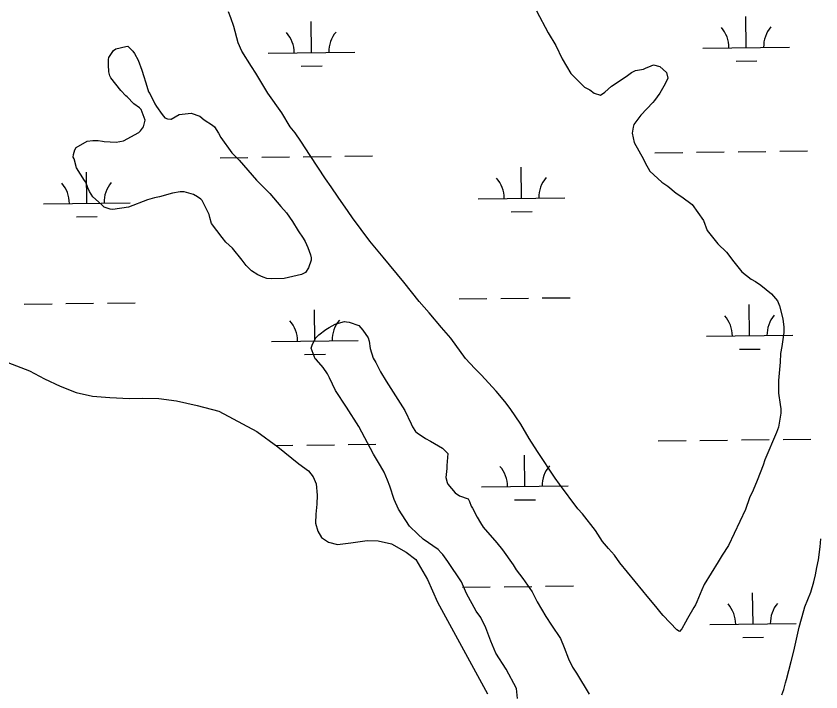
# Model space of a CAD drawing. Extents: x 3683613 to 3738215, y 469626 to 495384.
# Drawn here: x 3712831 to 3713760, y 476452 to 477232 of the extents above; entities that cross this region are included whole.
import ezdxf

# ---------------------------------------------------------------- set-up
doc = ezdxf.new("R2010")
doc.units = 0
for name, color, linetype in [('V-SITE-VEGE', 7, 'Continuous'), ('V-TOPO-SHOR', 7, 'Continuous'), ('V-WETL-SWMP', 7, 'Continuous')]:
    doc.layers.add(name, color=color, linetype=linetype)

msp = doc.modelspace()

# ---------------------------------------------------------------- linework, layer by layer
at = {"layer": 'V-SITE-VEGE'}
for p, q in [((3713758.7, 476619.3), (3713759.62, 476628.65)), ((3713756.58, 476604.28), (3713758.7, 476619.3)), ((3713754.92, 476595.42), (3713756.58, 476604.28)), ((3713751.34, 476579.16), (3713753.25, 476587.29)), ((3713753.25, 476587.29), (3713754.92, 476595.42)), ((3713747.73, 476567.08), (3713751.34, 476579.16)), ((3713740.95, 476550.31), (3713747.73, 476567.08)), ((3713739.75, 476546.12), (3713740.95, 476550.31)), ((3713734.47, 476526.65), (3713739.75, 476546.12)), ((3713728.25, 476499.06), (3713734.47, 476526.65)), ((3713725.38, 476487.24), (3713728.25, 476499.06)), ((3713719.87, 476466.29), (3713725.38, 476487.24)), ((3713718.66, 476462.35), (3713719.87, 476466.29)), ((3713716.74, 476454.71), (3713718.66, 476462.35)), ((3713714.57, 476448.79), (3713716.74, 476454.71))]:
    msp.add_line(p, q, dxfattribs=at)
for points in [[(3713592.66, 477027.74), (3713598.83, 477023.36), (3713610.95, 477014.58), (3713623.86, 476995.98), (3713628.12, 476984.69), (3713640.76, 476969.28), (3713650.42, 476959.5), (3713658.86, 476948.49), (3713668.28, 476936.99), (3713679.16, 476928.21), (3713684.1, 476925.54), (3713690.27, 476921.39), (3713702.64, 476911.39), (3713709.34, 476903.32), (3713711.83, 476897.43), (3713715.62, 476882.45), (3713716.67, 476872.87), (3713716.71, 476866.72), (3713714.61, 476850.47), (3713712.94, 476842.59), (3713712.51, 476832.5), (3713710.44, 476811.33), (3713710.48, 476805.43), (3713710.78, 476796.82), (3713712.35, 476783.79), (3713713.12, 476778.63), (3713713.4, 476773.72), (3713710.55, 476757.71), (3713708.38, 476751.54), (3713694.81, 476719.97), (3713692.89, 476713.56), (3713685.87, 476696.05), (3713681.27, 476684.95), (3713677.15, 476676.07), (3713672.56, 476662.51), (3713652.92, 476621.06), (3713645.61, 476609.69), (3713640.99, 476602.28), (3713624.93, 476576.1), (3713622.26, 476569.94), (3713616.45, 476555.88), (3713614.75, 476552.42), (3713613.05, 476549.46), (3713605.51, 476536.86), (3713603.32, 476532.67), (3713598.95, 476524.77), (3713596.51, 476521.8), (3713593.3, 476523.5), (3713577.45, 476540.12), (3713575.21, 476543.06), (3713569.02, 476550.4), (3713559.1, 476562.63), (3713553.89, 476568.74), (3713527.35, 476601.04), (3713521.15, 476609.85), (3713514.45, 476617.68), (3713507.52, 476625.5), (3713499.31, 476638.24), (3713484.18, 476657.57), (3713478.98, 476663.44), (3713457.88, 476691.83), (3713452.91, 476698.69), (3713432.29, 476729.54), (3713422.85, 476744.48), (3713413.14, 476761.14), (3713400.97, 476779.02), (3713394.77, 476787.34), (3713384.6, 476799.08), (3713367.26, 476817.91), (3713360.08, 476825.24), (3713349.18, 476836.73), (3713332.54, 476860.23), (3713321.64, 476872.46), (3713307.5, 476889.58), (3713295.85, 476902.79), (3713278.24, 476925.05), (3713254.44, 476953.92), (3713239.06, 476972.26), (3713218.72, 476999.19), (3713214, 477006.29), (3713202.32, 477023.18), (3713194.13, 477034.93), (3713187.67, 477044), (3713170.03, 477070.93), (3713159.34, 477087.59), (3713152.88, 477097.39), (3713146.93, 477104.23), (3713137.23, 477120.16), (3713121.09, 477142.93), (3713107.41, 477166.2), (3713102.44, 477173.8), (3713091.25, 477191.68), (3713086.76, 477201.24), (3713081.96, 477220.15), (3713078.45, 477229.96), (3713075.7, 477236.83)], [(3713431.38, 477237.97), (3713444.58, 477212.72), (3713453.53, 477198.02), (3713461.01, 477182.57), (3713470.96, 477165.91), (3713486.56, 477150.03), (3713492.73, 477146.87), (3713497.93, 477142.97), (3713505.32, 477140.56), (3713509.97, 477144.28), (3713517.8, 477150.97), (3713534.7, 477162.16), (3713541.06, 477166.87), (3713545.72, 477169.11), (3713554.81, 477170.65), (3713557.26, 477171.9), (3713563.64, 477174.65), (3713566.34, 477175.65), (3713573.73, 477173.73), (3713581.15, 477166.89), (3713582.67, 477160.26), (3713580.98, 477156.07), (3713578.31, 477151.13), (3713573.44, 477143.23), (3713567.59, 477134.58), (3713565.64, 477132.1), (3713551.72, 477117.5), (3713543.67, 477106.87), (3713542.71, 477103.91), (3713541.77, 477097.02), (3713544.06, 477086.21), (3713554.76, 477066.85), (3713556.51, 477062.68), (3713561.99, 477053.12), (3713575.85, 477040.18), (3713582.76, 477035.55), (3713592.66, 477027.74)], [(3713087.91, 477065.72), (3713108.23, 477042.48), (3713111.45, 477039.06), (3713123.58, 477027.09), (3713135.98, 477012.41), (3713142.67, 477004.83), (3713149.63, 476994.79), (3713156.09, 476984.26), (3713162.05, 476975.69), (3713164.29, 476972.02), (3713167.29, 476964.9), (3713170.3, 476956.31), (3713171.3, 476953.12), (3713171.32, 476950.41), (3713168.18, 476941.54), (3713164.53, 476936.1), (3713160.12, 476933.86), (3713139.98, 476929.05), (3713125.71, 476928.71), (3713119.81, 476929.16), (3713115.86, 476930.61), (3713109.7, 476933.28), (3713102.29, 476937.9), (3713096.09, 476944.26), (3713091.63, 476950.13), (3713080.22, 476964.08), (3713072.79, 476971.16), (3713068.33, 476976.3), (3713056.17, 476992.45), (3713054.16, 476999.57), (3713053.4, 477003.01), (3713045.42, 477019.19), (3713043.69, 477020.66), (3713039.98, 477023.34), (3713035.53, 477026.26), (3713024.69, 477029.14), (3713019.77, 477029.1), (3713010.93, 477027.57), (3712996.19, 477023.54), (3712990.3, 477022.27), (3712982.19, 477020), (3712960.36, 477011.49), (3712942.18, 477008.91), (3712939.22, 477009.14), (3712932.32, 477011.55), (3712929.1, 477014.73), (3712919.2, 477023.52), (3712915.23, 477029.64), (3712913.48, 477033.81), (3712911.22, 477040.19), (3712909.48, 477042.39), (3712900.29, 477056.85), (3712897.52, 477067.16), (3712896.52, 477069.36), (3712896.74, 477072.32), (3712898.43, 477077.49), (3712899.89, 477080.21), (3712912.63, 477087.67), (3712919.27, 477088.46), (3712925.17, 477088.25), (3712930.34, 477087.54), (3712932.31, 477087.07), (3712946.09, 477086.42), (3712954.69, 477088.2), (3712972.08, 477097.66), (3712974.04, 477099.64), (3712977.46, 477104.09), (3712979.62, 477111.98), (3712974.86, 477124.24), (3712973.13, 477125.95), (3712966.46, 477130.59), (3712958.78, 477138.65), (3712957.29, 477140.12), (3712951.59, 477146.23), (3712939.94, 477160.66), (3712938.94, 477162.87), (3712937.68, 477167.78), (3712937.38, 477175.9), (3712937.09, 477181.8), (3712937.57, 477184.02), (3712942.93, 477192.41), (3712945.86, 477194.16), (3712957.16, 477196.94), (3712959.62, 477197.44), (3712965.31, 477191.58), (3712967.3, 477188.64), (3712971.29, 477181.29), (3712975.54, 477169.51), (3712978.06, 477162.15), (3712979.82, 477156.26), (3712982.83, 477147.42), (3712983.58, 477144.72), (3712984.83, 477142.51), (3712990.81, 477130.75), (3712992.55, 477127.81), (3712999.25, 477118.5), (3713002.23, 477114.59), (3713005.19, 477113.38), (3713009.37, 477113.16), (3713009.62, 477112.92), (3713018.69, 477118.39)], [(3713018.69, 477118.39), (3713032.7, 477119.96), (3713042.8, 477116.58), (3713047.75, 477112.43), (3713057.39, 477106.1), (3713059.61, 477104.15), (3713064.09, 477096.79), (3713066.83, 477091.89), (3713079.74, 477074.02), (3713083.7, 477070.12), (3713087.91, 477065.72)], [(3713175.77, 476836.56), (3713171.01, 476848.83), (3713172.22, 476852.28), (3713176.35, 476860.42), (3713180.01, 476864.14), (3713188.09, 476870.09), (3713192.01, 476872.58), (3713198.87, 476876.31), (3713202.8, 476877.57), (3713209.67, 476879.34), (3713212.14, 476879.11), (3713215.09, 476878.63), (3713226.18, 476875.02), (3713230.65, 476869.64), (3713237.1, 476860.83), (3713238.11, 476856.9), (3713239.15, 476848.54), (3713242.91, 476837.25), (3713245.65, 476832.35), (3713251.14, 476821.32), (3713257.6, 476810.54), (3713279.47, 476776.98), (3713286.71, 476761.54), (3713288.21, 476758.1), (3713291.69, 476752.71), (3713293.67, 476751), (3713303.06, 476744.67), (3713308.73, 476741.51), (3713313.43, 476738.59), (3713322.81, 476733.49), (3713328.75, 476727.13), (3713327.86, 476713.35), (3713327.88, 476709.91), (3713326.72, 476699.57), (3713328.24, 476693.68), (3713328.99, 476691.71), (3713337.42, 476681.68), (3713342.36, 476678.27), (3713352.22, 476674.9), (3713353.96, 476671.71), (3713355.97, 476666.56), (3713357.21, 476664.11), (3713362.94, 476653.81), (3713366.67, 476647.2), (3713369.66, 476642.3), (3713385.52, 476624.2), (3713391.97, 476615.88), (3713404.39, 476598.5), (3713407.86, 476592.86), (3713415.31, 476582.83), (3713426.24, 476567.4), (3713432.22, 476555.88)], [(3713409.34, 476444.55), (3713408.04, 476456.1), (3713396.33, 476478.41), (3713384.4, 476496.78), (3713380.4, 476505.85), (3713378.4, 476510.76), (3713372.89, 476525.97), (3713366.91, 476537.74), (3713361.45, 476545.08), (3713350.49, 476565.67), (3713344.74, 476578.92), (3713328.84, 476602.42), (3713323.13, 476610.5), (3713321.4, 476612.46), (3713317.68, 476616.37), (3713300.39, 476628.31), (3713294.44, 476634.17), (3713284.79, 476643.21), (3713271.87, 476662.8), (3713267.12, 476674.08), (3713261.85, 476689.3), (3713259.1, 476696.41), (3713255.35, 476705.49), (3713251.12, 476713.09), (3713243.16, 476726.32), (3713226.22, 476758.43), (3713212.05, 476780.47), (3713199.13, 476800.06), (3713192.39, 476814.53), (3713189.91, 476818.94), (3713184.94, 476826.54), (3713177.25, 476835.09), (3713175.77, 476836.56)], [(3713432.22, 476555.88), (3713441.92, 476538.98), (3713448.63, 476529.18), (3713459.06, 476513.51), (3713463.31, 476503.45), (3713468.32, 476490.2), (3713472.81, 476480.64), (3713477.29, 476473.54), (3713491.96, 476449.28)]]:
    msp.add_lwpolyline(points, dxfattribs=at)
at = {"layer": 'V-TOPO-SHOR'}
for points in [[(3712821.09, 476832.15), (3712846.07, 476822.43), (3712863.53, 476813.45), (3712881.39, 476804.87), (3712900.03, 476797.49), (3712918.64, 476793.26), (3712938.82, 476791.82), (3712961.38, 476790.79), (3712976.4, 476790.89), (3712995.39, 476790.62), (3713015.58, 476787.99), (3713039.74, 476782.62), (3713064.7, 476776.07), (3713108.37, 476752.63), (3713132.61, 476735), (3713156.87, 476715.39), (3713168, 476707.16), (3713173.59, 476700.08), (3713176.81, 476692.19), (3713178.08, 476679.15), (3713177.75, 476668.86), (3713176.65, 476656.99), (3713176.32, 476646.7), (3713178.76, 476637.62)], [(3713178.76, 476637.62), (3713183.16, 476630.14), (3713191.11, 476624.66), (3713201.41, 476621.96), (3713216.82, 476624.04), (3713235.78, 476626.94), (3713248.44, 476626.23), (3713263.89, 476622.78), (3713280.96, 476613.4), (3713292.1, 476604.78), (3713305.3, 476581.93), (3713316.95, 476555.51), (3713374.62, 476449.91)]]:
    msp.add_lwpolyline(points, dxfattribs=at)
at = {"layer": 'V-WETL-SWMP'}
for p, q in [((3713673.44, 477195.65), (3713673.02, 477231.64)), ((3713171.56, 477189.81), (3713171.15, 477225.8)), ((3713121.57, 477189.23), (3713221.56, 477190.39)), ((3713623.44, 477195.07), (3713723.44, 477196.23)), ((3713159.74, 477174.24), (3713183.74, 477174.52)), ((3713661.62, 477180.08), (3713685.62, 477180.36)), ((3713114.12, 477069.06), (3713146.12, 477069.43)), ((3713162.12, 477069.62), (3713194.12, 477069.99)), ((3713210.12, 477070.18), (3713242.11, 477070.55)), ((3713568, 477074.34), (3713600, 477074.71)), ((3713616, 477074.9), (3713647.99, 477075.27)), ((3713663.99, 477075.46), (3713695.99, 477075.83)), ((3713711.99, 477076.02), (3713743.99, 477076.39)), ((3713066.12, 477068.5), (3713098.12, 477068.87)), ((3712912.13, 477015.96), (3712911.71, 477051.96)), ((3713414.01, 477021.8), (3713413.59, 477057.8)), ((3712862.14, 477015.38), (3712962.13, 477016.55)), ((3713364.01, 477021.22), (3713464, 477022.39)), ((3713402.19, 477006.23), (3713426.19, 477006.51)), ((3712900.31, 477000.39), (3712924.31, 477000.67)), ((3713341.95, 476905.53), (3713373.95, 476905.9)), ((3713389.94, 476906.08), (3713421.94, 476906.46)), ((3713437.94, 476906.64), (3713469.94, 476907.01)), ((3712840.07, 476899.69), (3712872.07, 476900.06)), ((3712888.07, 476900.24), (3712920.07, 476900.62)), ((3712936.07, 476900.8), (3712968.07, 476901.17)), ((3713175.44, 476857.15), (3713175.02, 476893.15)), ((3713677.31, 476862.99), (3713676.89, 476898.99)), ((3713125.44, 476856.57), (3713225.43, 476857.74)), ((3713627.31, 476862.41), (3713727.31, 476863.58)), ((3713665.49, 476847.42), (3713689.49, 476847.7)), ((3713163.62, 476841.58), (3713187.61, 476841.86)), ((3712821.09, 476832.15), (3712846.07, 476822.43)), ((3712846.07, 476822.43), (3712863.53, 476813.45)), ((3712863.53, 476813.45), (3712881.39, 476804.87)), ((3712881.39, 476804.87), (3712900.03, 476797.49)), ((3712900.03, 476797.49), (3712918.64, 476793.26)), ((3712918.64, 476793.26), (3712938.82, 476791.82)), ((3712938.82, 476791.82), (3712961.38, 476790.79)), ((3712961.38, 476790.79), (3712976.4, 476790.89)), ((3712976.4, 476790.89), (3712995.39, 476790.62)), ((3712995.39, 476790.62), (3713015.58, 476787.99)), ((3713015.58, 476787.99), (3713039.74, 476782.62)), ((3713039.74, 476782.62), (3713064.7, 476776.06)), ((3713064.7, 476776.06), (3713108.37, 476752.63)), ((3713108.37, 476752.63), (3713132.61, 476735)), ((3713130.48, 476736.55), (3713149.99, 476736.78)), ((3713132.61, 476735), (3713156.87, 476715.39)), ((3713165.99, 476736.97), (3713197.99, 476737.34)), ((3713213.99, 476737.52), (3713245.98, 476737.9)), ((3713571.87, 476741.69), (3713603.87, 476742.06)), ((3713619.87, 476742.25), (3713651.86, 476742.62)), ((3713667.86, 476742.81), (3713699.86, 476743.18)), ((3713715.86, 476743.36), (3713747.86, 476743.74)), ((3713417.88, 476689.15), (3713417.46, 476725.15)), ((3713156.87, 476715.39), (3713168, 476707.16)), ((3713168, 476707.16), (3713173.59, 476700.08)), ((3713173.59, 476700.08), (3713176.8, 476692.19)), ((3713176.8, 476692.19), (3713178.08, 476679.15)), ((3713367.88, 476688.57), (3713467.88, 476689.73)), ((3713178.08, 476679.15), (3713177.75, 476668.86)), ((3713406.06, 476673.58), (3713430.06, 476673.86)), ((3713177.75, 476668.86), (3713176.65, 476656.99)), ((3713176.65, 476656.99), (3713176.32, 476646.7)), ((3713176.32, 476646.7), (3713178.76, 476637.62)), ((3713178.76, 476637.62), (3713183.16, 476630.14)), ((3713183.16, 476630.14), (3713191.11, 476624.66)), ((3713191.11, 476624.66), (3713201.41, 476621.96)), ((3713201.41, 476621.96), (3713216.82, 476624.04)), ((3713216.82, 476624.04), (3713235.78, 476626.94)), ((3713235.78, 476626.94), (3713248.44, 476626.23)), ((3713248.44, 476626.23), (3713263.89, 476622.78)), ((3713263.89, 476622.78), (3713280.96, 476613.4)), ((3713280.96, 476613.4), (3713292.1, 476604.78)), ((3713292.1, 476604.78), (3713305.3, 476581.93)), ((3713305.3, 476581.93), (3713316.95, 476555.51)), ((3713345.82, 476572.87), (3713377.82, 476573.25)), ((3713393.82, 476573.43), (3713425.81, 476573.8)), ((3713441.81, 476573.99), (3713473.81, 476574.36)), ((3713681.18, 476530.34), (3713680.76, 476566.34)), ((3713316.95, 476555.51), (3713374.62, 476449.91)), ((3713631.18, 476529.76), (3713731.18, 476530.92)), ((3713669.36, 476514.77), (3713693.36, 476515.05))]:
    msp.add_line(p, q, dxfattribs=at)
for centre, start, end in [((3713618.19, 477195.48), 359.89486, 41.43852), ((3713728.67, 477196.76), 139.89486, 181.43852), ((3713116.32, 477189.64), 359.89486, 41.43852), ((3713226.8, 477190.92), 139.89486, 181.43852), ((3713358.76, 477021.64), 359.89486, 41.43852), ((3713469.24, 477022.92), 139.89486, 181.43852), ((3712856.89, 477015.8), 359.89486, 41.43852), ((3712967.37, 477017.08), 139.89486, 181.43852), ((3713622.06, 476862.83), 359.89486, 41.43852), ((3713732.54, 476864.11), 139.89486, 181.43852), ((3713120.19, 476856.99), 359.89486, 41.43852), ((3713230.67, 476858.27), 139.89486, 181.43852), ((3713362.63, 476688.98), 359.89486, 41.43852), ((3713473.11, 476690.27), 139.89486, 181.43852), ((3713625.94, 476530.17), 359.89486, 41.43852), ((3713736.41, 476531.46), 139.89486, 181.43852)]:
    msp.add_arc(centre, 35.25, start, end, dxfattribs=at)

doc.saveas('drawing.dxf')
